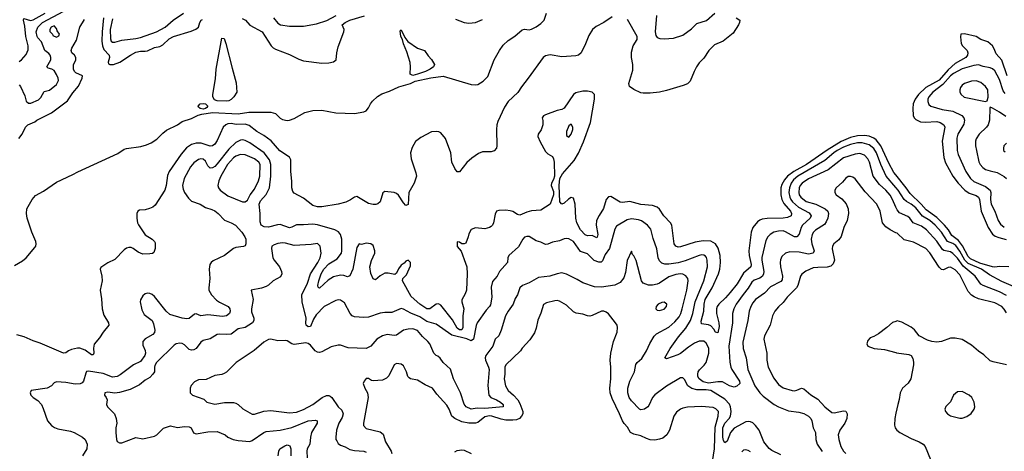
# Model space of a CAD drawing. Header units: inches. Extents: x 1552611 to 1694776, y 811966 to 917215.
# Tile 354 of 549: x 1642473 to 1650931, y 852448 to 856153. Entities that reach past the tile are written whole.
import ezdxf

# ---------------------------------------------------------------- set-up
doc = ezdxf.new("R2010")
doc.units = ezdxf.units.IN
doc.header["$MEASUREMENT"] = 0
doc.layers.add('B6845', color=7, linetype='Continuous')
doc.layers.add('B6855', color=7, linetype='Continuous')

msp = doc.modelspace()

# ---------------------------------------------------------------- linework, layer by layer
at = {"layer": 'B6845', "color": 5}
for points, elevation in [([(1642430, 854044.2), (1642497.5, 854082.6), (1642529.7, 854110), (1642603.5, 854196.5), (1642611.2, 854210), (1642614.2, 854230), (1642611.3, 854250), (1642577.2, 854330), (1642537.7, 854450), (1642530.6, 854490), (1642534.5, 854530), (1642580.4, 854610), (1642610, 854644.5), (1642677.7, 854682.3), (1642790, 854759.4), (1642930, 854823.5), (1642971.8, 854848.2), (1643315.1, 855004.9), (1643370, 855041), (1643391.9, 855048.1), (1643514.9, 855065.1), (1643561.5, 855078.5), (1643603.4, 855096.6), (1643652.6, 855127.4), (1643701.5, 855178.5), (1643735.5, 855204.5), (1643829.1, 855250), (1643870, 855279.5), (1643950, 855303.8), (1644006.7, 855333.3), (1644036.5, 855343.5), (1644130, 855357.2), (1644350, 855344.7), (1644441.5, 855358.5), (1644630, 855358.2), (1644670, 855348.3), (1644710, 855308.5), (1644730, 855295.5), (1644770, 855287.4), (1644791.3, 855290), (1644830, 855304.1), (1644923.4, 855356.6), (1644990, 855372.4), (1645070, 855376.3), (1645190, 855353.7), (1645350, 855349.1), (1645430, 855363.5), (1645450, 855371), (1645470, 855395.9), (1645486.5, 855430), (1645504.8, 855455.2), (1645546.9, 855493.1), (1645583.6, 855516.4), (1645650, 855539.6), (1645730, 855576.5), (1645830, 855606.5), (1645870, 855624.7), (1646005.2, 855654.8), (1646109.5, 855669.5), (1646350, 855595.9), (1646390, 855592.8), (1646410, 855598), (1646455.5, 855624.5), (1646493.6, 855666.4), (1646548.7, 855810), (1646593.4, 855890), (1646626.1, 855933.9), (1646670, 855975.6), (1646726.7, 856013.3), (1646790, 856066.4), (1646810, 856072.5), (1646850, 856067.6), (1646870, 856071), (1646910, 856092.6), (1646950, 856121.3), (1646978.7, 856150), (1646998, 856210)], 780), ([(1647561.4, 856178.6), (1647491.9, 856128.1), (1647425.3, 856094.7), (1647394.2, 856070), (1647361.8, 856018.2), (1647334.2, 855945.8), (1647296.6, 855870), (1647273.1, 855850), (1647250, 855843.8), (1647130, 855834.3), (1647030, 855850.8), (1646990, 855843.1), (1646970, 855827.6), (1646841.7, 855650), (1646783.3, 855576.8), (1646751.9, 855528.1), (1646670.1, 855449.9), (1646638.5, 855401.5), (1646581.4, 855278.6), (1646572.8, 855250), (1646569.3, 855210), (1646572.4, 855070), (1646567.7, 855050), (1646550, 855026.4), (1646522.2, 855017.8), (1646450, 855019.4), (1646415.4, 855004.6), (1646356, 854964), (1646313.2, 854926.8), (1646250, 854845.8), (1646230, 854847.4), (1646210, 854877), (1646185.8, 854930), (1646176.5, 855010), (1646130, 855132.3), (1646090, 855180.9), (1646074, 855190), (1646050, 855194), (1646010, 855191.2), (1645919.5, 855140.5), (1645873.1, 855106.9), (1645844, 855056), (1645829.5, 855010), (1645837.4, 854957.4), (1645877.1, 854837.1), (1645880.9, 854810), (1645861.6, 854750), (1645814.8, 854670), (1645810, 854568), (1645790, 854559.3), (1645770, 854579.6), (1645727.4, 854647.4), (1645710, 854662.2), (1645690, 854670.5), (1645610, 854679.2), (1645593.1, 854666.9), (1645568.8, 854590), (1645550, 854571.2), (1645533.6, 854566.4), (1645510, 854566.2), (1645470, 854575.7), (1645370, 854635.6), (1645350, 854629.9), (1645314.3, 854605.7), (1645273.4, 854586.6), (1645210, 854569.6), (1645070, 854546.7), (1645030, 854547.2), (1644990, 854559.2), (1644910, 854621.5), (1644830, 854664.5), (1644819.5, 854679.5), (1644812.2, 854710), (1644812, 854768), (1644803.6, 854850), (1644803.4, 854930), (1644801, 854950), (1644790, 854974.1), (1644708, 855028), (1644632.6, 855112.6), (1644570, 855157.9), (1644510, 855194.1), (1644445.2, 855245.2), (1644410, 855256.6), (1644333.4, 855253.4), (1644290, 855261.7), (1644261.3, 855258.7), (1644243.2, 855250), (1644222.3, 855230), (1644170, 855115.4), (1644150, 855085.3), (1644130.7, 855069.3), (1644110, 855068.5), (1644032.8, 855092.8), (1643990, 855093), (1643950, 855082.5), (1643907.4, 855052.6), (1643861.2, 854998.8), (1643756.2, 854850), (1643743.8, 854816.2), (1643730.8, 854730), (1643719.3, 854690), (1643638, 854562), (1643615.7, 854544.3), (1643588, 854532), (1643550, 854521.6), (1643503.4, 854516.6), (1643487.5, 854510), (1643480.5, 854490), (1643479.3, 854450), (1643484.7, 854410), (1643492.5, 854392.5), (1643550, 854306.2), (1643610, 854268.7), (1643632.7, 854250), (1643637.7, 854237.7), (1643636.4, 854190), (1643624.7, 854155.3), (1643612.8, 854147.2), (1643590, 854141.7), (1643530, 854141.2), (1643490, 854157.8), (1643449.2, 854189.2), (1643430, 854197.3), (1643410, 854198.6), (1643390, 854191.5), (1643370, 854176.1), (1643290, 854093.3), (1643230, 854064.5), (1643170, 854026), (1643164.3, 854010), (1643179.2, 853950), (1643182.3, 853910), (1643164.2, 853830), (1643176.8, 853756.8), (1643180.9, 853670), (1643195.8, 853615.8), (1643235.5, 853550), (1643239.5, 853530), (1643189.2, 853470.8), (1643157.8, 853422.2), (1643113.7, 853366.3), (1643108, 853332), (1643110.8, 853289.2), (1643105.5, 853274.5), (1643090, 853275.1), (1643036.1, 853316.1), (1642990, 853332.6), (1642970, 853333.3), (1642919.5, 853320.5), (1642893.4, 853310), (1642870, 853294.1), (1642850, 853289.2), (1642650, 853376.5), (1642590, 853395), (1642510.4, 853430.4), (1642450, 853448.1)], 780), ([(1642470, 855592.7), (1642480.5, 855580.5), (1642518.3, 855498.3), (1642530, 855453), (1642550, 855435.6), (1642570, 855437.3), (1642633.6, 855466.4), (1642655.2, 855484.8), (1642683.1, 855536.9), (1642730, 855548.2), (1642790, 855597.1), (1642806.3, 855630), (1642803.5, 855650), (1642790, 855682.7), (1642770, 855717), (1642750, 855727.8), (1642717, 855737), (1642707, 855750), (1642741.7, 855810), (1642742.2, 855830), (1642735.8, 855850), (1642724.5, 855864.5), (1642688.6, 855890), (1642662, 855962), (1642630, 855997.2), (1642623.6, 856010), (1642615.1, 856050), (1642628.3, 856090), (1642669.8, 856130), (1642852.7, 856227.3)], 840), ([(1642470, 855795.6), (1642489.6, 855810), (1642530, 855855.3), (1642545.6, 855894.4), (1642546.4, 855930), (1642525, 856010), (1642518.6, 856098.5), (1642506.4, 856150), (1642510, 856163), (1642566.5, 856146.5), (1642590, 856151.1), (1642692.7, 856210)], 860), ([(1643194.4, 856170), (1643181.1, 856050), (1643180.2, 855970), (1643184.3, 855930), (1643197.3, 855897.3), (1643240.8, 855850), (1643243.9, 855830), (1643232.4, 855790), (1643235.6, 855775.6), (1643247.5, 855767.5), (1643279.5, 855770), (1643332.2, 855787.8), (1643425.3, 855850), (1643470, 855874.4), (1643510, 855883.5), (1643550, 855883), (1643570, 855887.3), (1643630, 855914.3), (1643676.3, 855923.7), (1643701.8, 855938.2), (1643756.1, 855990), (1643793.7, 856010), (1643945.2, 856054.8), (1643986.5, 856073.5), (1644008.2, 856090), (1644021.5, 856130), (1644033.5, 856150), (1644044.1, 856155.9)], 820), ([(1643270, 856161.2), (1643251.7, 856070), (1643253.6, 855990), (1643258, 855970), (1643270, 855959.7), (1643290, 855959.3), (1643350, 855978.2), (1643470, 855991.6), (1643510, 856000.2), (1643647.3, 856050), (1643721.6, 856090), (1643791.8, 856150), (1643879.5, 856210)], 840), ([(1644383.7, 856163.7), (1644412.3, 856150), (1644450, 856106.3), (1644555.3, 856050), (1644634.4, 855930), (1644650, 855912.7), (1644670, 855900.3), (1644790, 855854.4), (1644870, 855814.9), (1644910, 855800.4), (1645070, 855780.4), (1645130, 855783.8), (1645170, 855792.7), (1645190.8, 855809.2), (1645198, 855870), (1645210, 855920.7), (1645258, 856050), (1645261.2, 856070), (1645242.7, 856110), (1645269.4, 856130), (1645309.5, 856150), (1645434.2, 856185.8)], 820), ([(1644652.7, 856170), (1644690, 856124), (1644712.7, 856110), (1644790, 856097.2), (1644910, 856099.1), (1645021.4, 856118.6), (1645112.3, 856147.7), (1645192.7, 856190)], 840), ([(1648627, 856170), (1648658.4, 856150), (1648657.3, 856130), (1648647.3, 856110), (1648601.1, 856038.9), (1648516, 855970), (1648441.7, 855938.3), (1648392.1, 855887.9), (1648350, 855824), (1648310, 855784), (1648287.3, 855750), (1648265.5, 855710), (1648233.7, 855626.3), (1648210, 855603.7), (1648171.8, 855588.2), (1648030, 855545.6), (1647970, 855532.3), (1647890, 855522.7), (1647830, 855521.2), (1647810, 855525.2), (1647750, 855554), (1647710, 855579), (1647706.7, 855606.7), (1647740.8, 855719.2), (1647739.3, 855770), (1647730, 855830), (1647730, 855875.3), (1647744.1, 855930), (1647777.5, 855982.5), (1647776.3, 856010), (1647693.7, 856153.7)], 780), ([(1647944.1, 856190), (1647931.5, 856050), (1647937.2, 856017.2), (1647950, 856000.5), (1647971.6, 855991.6), (1648007.9, 855987.9), (1648090, 855994.6), (1648170, 856020.1), (1648244.3, 856075.7), (1648290, 856119.9), (1648373.8, 856146.2), (1648443, 856210)], 780), ([(1642466.8, 855133.2), (1642493.3, 855170), (1642522, 855230), (1642543.7, 855250), (1642604.5, 855275.5), (1642621.6, 855290), (1642745.8, 855354.2), (1642861.8, 855438.2), (1642883.1, 855456.9), (1642930, 855524.6), (1642977.5, 855582.5), (1643010.8, 855650), (1643011.6, 855671.6), (1642956.1, 855696.1), (1642943.4, 855710), (1642934.2, 855730), (1642935, 855765), (1642954.5, 855810), (1642955.6, 855830), (1642943.8, 855850), (1642921.7, 855870), (1642915.2, 855890), (1642921.1, 855910), (1642961.5, 855978.5), (1642990.4, 856089.6), (1643030, 856155.2)], 820), ([(1646217.6, 856157.6), (1646290, 856130.3), (1646330, 856123.7), (1646390, 856130.4), (1646450, 856154.6)], 820), ([(1650000, 854821.4), (1649982.8, 854842.8), (1649940.2, 854920.2), (1649870, 855069.9), (1649830, 855121.9), (1649810, 855137.2), (1649770, 855153.7), (1649730, 855158.7), (1649670, 855156.8), (1649610, 855140.9), (1649530, 855106.3), (1649408.1, 855031.9), (1649231, 854910), (1649122.2, 854850), (1649069.4, 854810.6), (1649042.2, 854777.8), (1649020.5, 854739.5), (1649010.8, 854710), (1649011.5, 854650), (1649021.3, 854610), (1649036.6, 854576.6), (1649095.7, 854510), (1649104.2, 854490), (1649100.3, 854470), (1649070, 854456.1), (1649031.3, 854448.7), (1648892.8, 854447.2), (1648850, 854440.9), (1648830, 854433.2), (1648810, 854418), (1648771.9, 854370), (1648757.5, 854330), (1648737.1, 854170), (1648738, 854130), (1648756.1, 854050), (1648752.8, 854030), (1648690, 853976.3), (1648635, 853885), (1648576.8, 853810), (1648535.9, 853764.1), (1648478.1, 853710), (1648465, 853690), (1648458.3, 853670), (1648458.3, 853630), (1648479.5, 853550), (1648481.5, 853518.5), (1648470, 853466), (1648450, 853471.6), (1648437, 853497), (1648410, 853523.8), (1648390, 853533.5), (1648330, 853541.6), (1648325.7, 853565.7), (1648348.6, 853650), (1648353.6, 853710), (1648362.6, 853750), (1648422.5, 853850), (1648476, 853970), (1648487.3, 854010), (1648492.4, 854070), (1648489.5, 854130), (1648473, 854193), (1648449.9, 854230), (1648410, 854250.8), (1648344, 854256), (1648275.5, 854244.5), (1648150, 854203), (1648130, 854201.4), (1648110, 854207.9), (1648095.7, 854230), (1648091, 854251), (1648076, 854390), (1648064.4, 854410), (1648005.1, 854470), (1647970, 854525.4), (1647950, 854543.1), (1647910, 854559.4), (1647810, 854565.8), (1647713.5, 854593.5), (1647650, 854584.4), (1647630, 854585.8), (1647550, 854634), (1647530, 854633.3), (1647510.1, 854609.9), (1647489, 854531), (1647450, 854472), (1647429.1, 854430), (1647426.2, 854390), (1647438.5, 854310), (1647434.6, 854285.4), (1647430, 854280.5), (1647390, 854301), (1647350, 854298.1), (1647330, 854307.2), (1647290, 854349.9), (1647258.2, 854410), (1647250.4, 854450), (1647245, 854570), (1647230, 854621.6), (1647210, 854627.6), (1647186.6, 854613.4), (1647150, 854578.4), (1647130.2, 854569.8), (1647114, 854590), (1647107.8, 854730), (1647114.2, 854790), (1647137, 854830), (1647235.2, 854944.8), (1647273.9, 855006.1), (1647315.3, 855104.7), (1647375.8, 855270), (1647409.9, 855470), (1647409.8, 855509.8), (1647390, 855530.8), (1647350, 855539.8), (1647310, 855539.4), (1647250, 855525), (1647230, 855510.5), (1647150, 855394.6), (1647130, 855382.4), (1647090, 855374.2), (1646990, 855337.6), (1646973.3, 855326.7), (1646960.5, 855310), (1646966.8, 855286.8), (1646966.7, 855250), (1646951.4, 855208.6), (1646927.4, 855170), (1646924.9, 855150), (1646944, 855104), (1646990, 855020.5), (1647010, 855000.3), (1647050, 854979.5), (1647059.6, 854959.6), (1647064.8, 854930), (1647066.8, 854810), (1647059.3, 854780.7), (1647042.3, 854750), (1647039.5, 854730), (1647057.6, 854677.6), (1647058.4, 854650), (1647030, 854569.4), (1646950, 854516.9), (1646870, 854511.1), (1646830, 854500.3), (1646770, 854476), (1646750, 854481), (1646710, 854505.1), (1646686.7, 854513.3), (1646650, 854518), (1646590, 854514.5), (1646570, 854509.2), (1646556.1, 854483.9), (1646543.1, 854410), (1646535.3, 854390), (1646523.4, 854376.6), (1646510, 854367.8), (1646470, 854358), (1646390, 854365.2), (1646350, 854353.2), (1646330, 854315.3), (1646326.4, 854290), (1646306, 854234), (1646290, 854228), (1646270, 854228), (1646250, 854242), (1646230, 854246), (1646230, 854204.7), (1646264.7, 854164.7), (1646304.1, 854064.1), (1646313.1, 854030), (1646318.2, 853970), (1646312, 853830), (1646301.2, 853798.8), (1646272.3, 853747.7), (1646271.3, 853730), (1646289.5, 853670), (1646280.1, 853610), (1646281.1, 853510), (1646270, 853490.7), (1646250, 853489.3), (1646230, 853505.6), (1646190, 853577.4), (1646090, 853700.9), (1646070, 853713.1), (1646050, 853712), (1645996.4, 853670), (1645970, 853671.3), (1645910, 853709.9), (1645835.6, 853775.6), (1645761.6, 853910), (1645763.7, 853930), (1645796.2, 853963.8), (1645830, 854041), (1645830.9, 854070), (1645810, 854089.4), (1645790, 854081.2), (1645776.9, 854063.1), (1645750, 854044.7), (1645726.4, 854013.6), (1645710, 853976), (1645695.1, 853964.9), (1645637.1, 853977.1), (1645610, 853975.8), (1645570, 853955.4), (1645530, 853919.1), (1645510, 853929.7), (1645490, 853973.6), (1645480.9, 854030), (1645494, 854086), (1645523.9, 854150), (1645525.1, 854170), (1645510, 854213.2), (1645490, 854229), (1645450, 854235.3), (1645410, 854224), (1645390, 854229.2), (1645370, 854197.2), (1645335.1, 854010), (1645310, 853952.8), (1645290, 853945.7), (1645258, 853958), (1645230, 853959.9), (1645170, 853946.5), (1645122.7, 853917.3), (1645050, 853847.8), (1645042.7, 853850), (1645036.1, 853856.1), (1645033.3, 853870), (1645041.5, 853910), (1645063.4, 853970), (1645085.3, 854010), (1645130, 854057.3), (1645200.2, 854099.8), (1645236.5, 854150), (1645241.4, 854170), (1645239.3, 854270), (1645229, 854309), (1645211.7, 854331.6), (1645180.7, 854350), (1645030, 854391.2), (1644990, 854397.9), (1644910, 854391.2), (1644850, 854391.8), (1644810, 854371), (1644790, 854367.3), (1644710, 854393.9), (1644687.8, 854392.2), (1644610, 854370.6), (1644574.7, 854374.7), (1644548.9, 854388.9), (1644537.6, 854417.6), (1644538.3, 854490), (1644531.4, 854570), (1644541.9, 854598.1), (1644590, 854653.5), (1644620.2, 854710), (1644631.5, 854810), (1644631.8, 854910), (1644619.9, 854950), (1644572.4, 855010), (1644450, 855096.2), (1644410, 855117.3), (1644390, 855120.9), (1644370, 855118.8), (1644330, 855098), (1644270, 855042.4), (1644170, 854916.7), (1644150, 854894.2), (1644130, 854880.2), (1644110, 854878.8), (1644103.6, 854883.6), (1644090, 854899.3), (1644070, 854939.1), (1644050, 854957.2), (1644030, 854959.9), (1644010, 854953.3), (1643970, 854923), (1643941.2, 854890), (1643885, 854790), (1643871.3, 854730), (1643877, 854697), (1643888.7, 854668.7), (1643922.3, 854622.3), (1643950, 854596.1), (1644022.4, 854570), (1644070, 854541.1), (1644124.8, 854524.8), (1644150, 854512.4), (1644179.5, 854490), (1644233.5, 854433.5), (1644290.1, 854410.1), (1644328.2, 854388.2), (1644381.3, 854330), (1644407.9, 854290), (1644414.9, 854270), (1644416.5, 854230), (1644408.7, 854211.3), (1644394.6, 854205.4), (1644330, 854197.7), (1644310.7, 854190), (1644231.7, 854128.3), (1644135.9, 854084.1), (1644118.4, 854070), (1644106, 854050), (1644101.5, 854010), (1644107.1, 853930), (1644096.9, 853850), (1644098.4, 853830), (1644121.8, 853790), (1644164.9, 853744.9), (1644190, 853727), (1644264.4, 853690), (1644279.5, 853670), (1644281.3, 853650), (1644275.8, 853630), (1644250, 853609.7), (1644215.6, 853604.4), (1644090, 853618.7), (1644030, 853610.7), (1643990, 853626.9), (1643973.7, 853626.3), (1643930, 853587.1), (1643910, 853583.8), (1643868.5, 853591.5), (1643762.9, 853622.9), (1643732.4, 853650), (1643630, 853777.7), (1643610, 853794.3), (1643590, 853803.5), (1643570, 853806), (1643550, 853798.7), (1643530, 853781.6), (1643511.3, 853748.7), (1643509.2, 853730), (1643522.7, 853662.7), (1643541.6, 853621.6), (1643610.2, 853570), (1643622.5, 853542.5), (1643633.2, 853486.8), (1643631.5, 853468.5), (1643615.8, 853450), (1643550, 853412.3), (1643530.2, 853390), (1643530, 853359.1), (1643552.4, 853312.4), (1643554.7, 853290), (1643548.2, 853270), (1643510, 853217.2), (1643452.2, 853190), (1643336.2, 853103.8), (1643310.5, 853089.5), (1643270, 853085.1), (1643190, 853115.3), (1643063.4, 853136.6), (1643048.5, 853131.5), (1643040.9, 853119.1), (1643022.2, 853050), (1643010, 853036.7), (1642992.8, 853027.2), (1642950, 853023.7), (1642870, 853038.7), (1642790, 853045.1), (1642770, 853036), (1642745.5, 853010), (1642710.7, 852990), (1642570.6, 852970), (1642562, 852950), (1642570.4, 852930), (1642590.4, 852910), (1642630, 852882.6), (1642659.6, 852850), (1642675.8, 852815.8), (1642711.7, 852710), (1642747, 852670), (1642772.4, 852652.4), (1642800.7, 852640.7), (1642910, 852620.2), (1642940.5, 852610), (1643013.4, 852570), (1643037.1, 852550), (1643051.8, 852510), (1643048.8, 852470), (1643011.8, 852410)], 820), ([(1650000, 854713.7), (1649917.4, 854810), (1649870, 854908.8), (1649833.8, 855010), (1649810, 855046.5), (1649770, 855078), (1649710, 855095.4), (1649670, 855095.1), (1649610, 855081.5), (1649550, 855059.6), (1649495.4, 855030), (1649465.4, 855010), (1649390, 854945), (1649157.2, 854810), (1649121.3, 854778.7), (1649100.1, 854750), (1649084.9, 854710), (1649080.1, 854670), (1649087.8, 854630), (1649097.7, 854610), (1649112.4, 854590), (1649163.1, 854543.1), (1649254, 854494), (1649271.9, 854470), (1649264.6, 854450), (1649197.6, 854390), (1649186.2, 854370), (1649168.4, 854311.6), (1649150, 854287.8), (1649130, 854289.1), (1649050, 854333.3), (1649030, 854339.1), (1648990, 854336.8), (1648952.3, 854327.7), (1648920.3, 854310), (1648898.3, 854290), (1648882.4, 854257.6), (1648847.3, 854112.7), (1648847.2, 854090), (1648865, 853990), (1648863.7, 853970), (1648855.2, 853950), (1648830, 853932.9), (1648783.5, 853916.5), (1648761.3, 853898.7), (1648731.7, 853848.3), (1648686.4, 853793.6), (1648628, 853710), (1648607.2, 853670), (1648596.6, 853630), (1648596.4, 853550), (1648565.3, 853350), (1648572.2, 853212.2), (1648580.6, 853170), (1648589.3, 853150), (1648657.4, 853050), (1648659.8, 853030), (1648633.8, 853006.2), (1648610, 852999), (1648570, 853009.2), (1648510, 853042.7), (1648470, 853044.4), (1648390, 853033.4), (1648344.3, 853044.3), (1648308.7, 853068.7), (1648299.7, 853090), (1648297.4, 853110), (1648301.4, 853130), (1648312.2, 853147.8), (1648352.9, 853187.1), (1648368.7, 853210), (1648391.6, 853290), (1648391.6, 853330), (1648384.8, 853350), (1648370, 853376.8), (1648350, 853392.7), (1648310, 853392.4), (1648270, 853375.2), (1648217.6, 853342.4), (1648150, 853286.5), (1648125.5, 853274.5), (1648030, 853241.3), (1648015.1, 853250), (1648061.5, 853330), (1648132.8, 853430), (1648195.2, 853504.8), (1648234.7, 853570), (1648256.7, 853630), (1648276.6, 853730), (1648351, 853910), (1648380.2, 854030), (1648379.5, 854090), (1648372.1, 854112.1), (1648362.8, 854122.8), (1648350, 854131.6), (1648330, 854133.6), (1648310, 854129.9), (1648190, 854083.2), (1648130, 854066.7), (1648050, 854052.9), (1648014.6, 854054.6), (1647990, 854062.8), (1647970, 854083.5), (1647958.2, 854110), (1647946.3, 854186.3), (1647913.8, 854273.8), (1647894.5, 854354.5), (1647866.8, 854390), (1647814.4, 854425.6), (1647790, 854436.1), (1647730, 854443.4), (1647690, 854435.8), (1647598.8, 854381.2), (1647585.4, 854354.6), (1647540.4, 854190), (1647503.6, 854136.4), (1647478.4, 854081.6), (1647467.8, 854072.2), (1647448.4, 854071.6), (1647407.1, 854087), (1647350, 854142), (1647290, 854163.9), (1647230, 854249.7), (1647190, 854272.6), (1647170, 854275.8), (1647151.5, 854271.5), (1647110, 854254.2), (1647050, 854244.2), (1647010, 854226.9), (1646990, 854223), (1646950, 854242), (1646910, 854254), (1646850, 854291.6), (1646830, 854291.6), (1646810, 854284.8), (1646795.3, 854270), (1646757, 854203), (1646674.8, 854130), (1646664.9, 854110), (1646663.1, 854070), (1646593.4, 853990), (1646575.3, 853950), (1646535.9, 853904.1), (1646522.2, 853857.8), (1646528.7, 853770), (1646516.2, 853703.8), (1646509.2, 853690.8), (1646479.6, 853660.4), (1646401.6, 853550), (1646393.1, 853526.9), (1646370, 853409.2), (1646350, 853394.7), (1646314.3, 853414.3), (1646185.7, 853445.7), (1646050, 853540.2), (1645970, 853563.4), (1645910, 853600.7), (1645832.4, 853632.4), (1645770, 853668.5), (1645750, 853672.3), (1645730, 853666.2), (1645670, 853638.2), (1645610, 853638.5), (1645570, 853633.3), (1645470, 853598.4), (1645430, 853595.1), (1645350, 853603), (1645330, 853611.3), (1645312.8, 853630), (1645262.9, 853722.9), (1645230, 853746.6), (1645210, 853748.2), (1645190, 853743.7), (1645088.8, 853691.2), (1645020.1, 853619.9), (1644996.9, 853583.1), (1644970, 853519.5), (1644950, 853516.9), (1644934, 853530), (1644930, 853548), (1644934.7, 853590), (1644898.6, 853730), (1644897.6, 853790), (1644945, 853890), (1644969.9, 853970.1), (1645034.6, 854070), (1645053, 854110), (1645063.9, 854150), (1645053.7, 854210), (1645030, 854231.1), (1644977.6, 854222.4), (1644830, 854215.6), (1644755.2, 854235.2), (1644730, 854237.3), (1644690, 854232), (1644659, 854221), (1644640.3, 854210), (1644636.5, 854190), (1644647.3, 854110), (1644658.3, 854090), (1644706, 854030), (1644722, 853990), (1644723.8, 853970), (1644713.5, 853946.5), (1644650, 853912), (1644610, 853875.1), (1644590, 853862.9), (1644550, 853847.6), (1644462, 853830), (1644480.2, 853750), (1644463.2, 853670), (1644464.1, 853644.1), (1644483.6, 853590), (1644484.2, 853570), (1644473.7, 853550), (1644410, 853511.8), (1644350, 853500.3), (1644290, 853453.6), (1644250, 853449.8), (1644185.9, 853454.1), (1644170, 853449.7), (1644110, 853413.1), (1644050, 853399.8), (1644030, 853385.7), (1643990, 853331.3), (1643970, 853317.3), (1643950, 853314.8), (1643930, 853322), (1643890, 853363), (1643870, 853374), (1643850, 853377.4), (1643818.8, 853370), (1643801.3, 853358.7), (1643648.2, 853210), (1643634.7, 853185.3), (1643630.2, 853170), (1643630.2, 853130), (1643618.2, 853110), (1643590, 853082.2), (1643550, 853057.5), (1643503, 853017), (1643422.5, 852977.5), (1643330, 852951.6), (1643290, 852946.6), (1643230, 852954.2), (1643204.9, 852950), (1643200.5, 852930), (1643216.3, 852910), (1643224.9, 852890), (1643219.1, 852850), (1643228, 852830), (1643286.4, 852770), (1643302.4, 852730), (1643308.5, 852690), (1643299.5, 852650), (1643298.3, 852610), (1643305.7, 852550), (1643311.9, 852531.9), (1643330, 852519.5), (1643350, 852519.6), (1643470, 852565.5), (1643530, 852553.2), (1643630, 852577.4), (1643650, 852589.1), (1643710, 852646.9), (1643770, 852667), (1643830, 852650.8), (1643890, 852660.1), (1643930, 852656.6), (1643946.4, 852650), (1643966.3, 852606.3), (1643990, 852596.5), (1644090, 852613.4), (1644170, 852617.4), (1644238.8, 852590), (1644260.7, 852570), (1644308, 852550), (1644350, 852541), (1644450, 852530.3), (1644470, 852539.5), (1644570, 852609.1), (1644590, 852617.8), (1644709.3, 852629.3), (1644810, 852652.1), (1644950, 852708.8), (1645015.3, 852715.3), (1645028.5, 852708.5), (1645027.9, 852690), (1644979.8, 852610), (1644970.1, 852570), (1644964.7, 852510), (1644942.9, 852470), (1644938.6, 852450), (1644942.6, 852390)], 840), ([(1650000, 854543.7), (1649971.5, 854610), (1649950, 854647.3), (1649911.9, 854690), (1649858, 854738), (1649805, 854810), (1649773.6, 854930), (1649759.5, 854959.5), (1649729.4, 854989.4), (1649690, 855004.9), (1649650, 854999), (1649550, 854966.4), (1649417.1, 854862.9), (1649250, 854788.2), (1649195.3, 854750), (1649177.6, 854730), (1649168.6, 854710), (1649165.7, 854670), (1649170.1, 854650), (1649182.1, 854630), (1649230, 854592.1), (1649310.9, 854570.9), (1649392.3, 854530), (1649414, 854510), (1649421.1, 854490), (1649415.3, 854450), (1649401.6, 854418.4), (1649385, 854395), (1649310, 854347), (1649290.7, 854329.3), (1649279.8, 854310), (1649272.2, 854267.8), (1649277.2, 854230), (1649297.7, 854170), (1649290.3, 854150), (1649250, 854140.9), (1649170, 854156.1), (1649090, 854160.3), (1649050.9, 854149.1), (1649020.3, 854119.7), (1649008, 854092), (1649005, 854070), (1649007.8, 854030), (1649025.3, 853950), (1649021.5, 853918.5), (1649010, 853904.9), (1648921.4, 853858.6), (1648870, 853804.4), (1648792.4, 853750), (1648770, 853722.6), (1648752.8, 853690), (1648740.2, 853650), (1648728.6, 853570), (1648685.9, 853385.9), (1648686.4, 853330), (1648713.5, 853250), (1648728.8, 853150), (1648787.8, 853010), (1648830, 852948.2), (1648860, 852920), (1648954, 852850), (1648990, 852828.6), (1649076.3, 852796.3), (1649164.7, 852784.7), (1649210, 852772.4), (1649250, 852750.2), (1649267.8, 852730), (1649278.5, 852710), (1649288.4, 852650), (1649310.2, 852610.2), (1649313, 852550), (1649324.2, 852510), (1649366.4, 852446.4)], 860), ([(1650000, 854324.3), (1649950, 854349.8), (1649913.9, 854373.9), (1649885.3, 854410), (1649865.8, 854510), (1649835.5, 854570), (1649736.5, 854676.5), (1649650, 854786), (1649630, 854801.1), (1649610, 854808.3), (1649590, 854806.6), (1649570, 854793), (1649541.3, 854758.7), (1649486.4, 854710), (1649476.4, 854690), (1649476.4, 854670), (1649486.7, 854650), (1649534.8, 854614.8), (1649572.4, 854572.4), (1649589.3, 854530), (1649592.9, 854490), (1649580.2, 854430), (1649552.3, 854367.7), (1649528.8, 854291.2), (1649510, 854263.5), (1649467.2, 854230), (1649455.6, 854210), (1649452.9, 854187.1), (1649471.3, 854090), (1649462, 854058), (1649442.2, 854037.8), (1649410, 854027.3), (1649330, 854026.6), (1649290, 854021.5), (1649225.6, 853994.4), (1649192, 853968), (1649180.8, 853950), (1649156.8, 853870), (1649146.7, 853850), (1649064.6, 853770), (1649030, 853724.5), (1648990, 853687.6), (1648961.1, 853650), (1648940.9, 853610), (1648920.3, 853530), (1648870, 853438), (1648864.4, 853410), (1648890, 853291.3), (1648892.3, 853230), (1648901.8, 853170), (1648950, 853074.4), (1648990, 853021.7), (1649030, 852992.7), (1649110, 852970.2), (1649130, 852967.7), (1649148.6, 852971.4), (1649190, 852988.9), (1649210, 852982.7), (1649270, 852932.2), (1649330, 852894.2), (1649389.1, 852830), (1649450, 852781.2), (1649470, 852777.1), (1649550, 852794), (1649570.8, 852790.8), (1649580.6, 852770), (1649577.5, 852730), (1649559.8, 852690), (1649517.1, 852630), (1649503.8, 852590), (1649510.2, 852550.2), (1649527.7, 852490), (1649550, 852448.2), (1649570, 852429.4)], 880), ([(1649010, 852417.5), (1648934.5, 852454.5), (1648912.3, 852472.3), (1648866.2, 852530), (1648824.1, 852630), (1648795, 852670), (1648770, 852692.4), (1648750, 852701.5), (1648730, 852704.1), (1648710, 852700.5), (1648610, 852645.2), (1648580.1, 852610), (1648550, 852535.4), (1648530, 852519.7), (1648519.7, 852539.7), (1648513.1, 852570), (1648513.7, 852650), (1648530, 852687.9), (1648568.2, 852730), (1648578.2, 852750), (1648584.2, 852790), (1648579.5, 852830), (1648570, 852851), (1648530, 852896.1), (1648410, 852969.1), (1648370, 852974.6), (1648290, 852975.4), (1648245.6, 852985.6), (1648213, 853010), (1648184.9, 853064.9), (1648170, 853077.6), (1648150, 853078.7), (1648030, 853006.9), (1647930, 852931.2), (1647909, 852910), (1647878, 852842), (1647868.4, 852830), (1647839.1, 852810), (1647810, 852804), (1647798, 852810), (1647730, 852879.7), (1647709.8, 852910), (1647697.8, 852950), (1647696.4, 852990), (1647714.2, 853050), (1647754.8, 853130), (1647765.8, 853194.2), (1647776.9, 853210), (1647817, 853243), (1647857.6, 853310), (1647885.6, 853374.4), (1647922.9, 853437.1), (1647943.8, 853456.2), (1648050, 853512.1), (1648100.3, 853559.7), (1648136.7, 853603.3), (1648151.1, 853630), (1648164.5, 853670), (1648204.2, 853830), (1648214.3, 853910), (1648211.2, 853931.2), (1648194.8, 853954.8), (1648170, 853967.3), (1648150, 853970.5), (1648110, 853965.2), (1648050, 853945.6), (1647970, 853890.6), (1647950, 853882.3), (1647910, 853874.6), (1647875.4, 853875.4), (1647830, 853889.8), (1647815.1, 853910), (1647770, 854085.2), (1647750, 854125.2), (1647738.6, 854138.6), (1647730, 854166), (1647690, 854085.2), (1647676.1, 853983.9), (1647662, 853938), (1647630, 853896.2), (1647585, 853875.1), (1647470, 853855.9), (1647410, 853858.9), (1647310, 853892.8), (1647262.2, 853922.2), (1647170, 853968.2), (1647130, 853978.9), (1647091.3, 853971.3), (1647026, 853950), (1646930, 853941.1), (1646850, 853895.4), (1646792, 853870), (1646769.1, 853850), (1646748.5, 853790), (1646730, 853760.9), (1646712.3, 853710), (1646668.7, 853650), (1646647.1, 853610), (1646610, 853486.6), (1646590, 853439.5), (1646558.4, 853410), (1646538.2, 853350), (1646476.5, 853270), (1646470.2, 853250), (1646473.8, 853230), (1646501.3, 853170), (1646505, 853150), (1646493.2, 853013.2), (1646504.2, 852930), (1646521.1, 852910), (1646570, 852890.1), (1646603.2, 852870), (1646626.3, 852850), (1646626.8, 852830), (1646470, 852815.8), (1646403, 852817), (1646350, 852809.4), (1646309.4, 852829.4), (1646291.6, 852851.6), (1646258.7, 852950), (1646199.1, 853070), (1646172.5, 853152.5), (1646112, 853210), (1646086, 853246), (1646064.7, 853264.7), (1646050, 853269.2), (1646031.2, 853291.2), (1645997.2, 853370), (1645980.4, 853390), (1645933.9, 853433.9), (1645890, 853485.1), (1645850, 853498.2), (1645810, 853496.1), (1645770, 853487.1), (1645710, 853445.1), (1645690, 853441.6), (1645630, 853449.1), (1645590, 853438.2), (1645540.9, 853410), (1645490, 853350.8), (1645450, 853329.8), (1645294.9, 853334.9), (1645230, 853357.6), (1645210, 853358.4), (1645150, 853344.2), (1645070, 853300.7), (1645050, 853295.9), (1645030, 853298.9), (1645010.5, 853310.5), (1644970, 853358.5), (1644950, 853373.8), (1644930, 853379.8), (1644830, 853365.6), (1644809.8, 853369.8), (1644770, 853395.8), (1644758.2, 853398.2), (1644690, 853395.1), (1644631.5, 853411.5), (1644610, 853407.6), (1644570, 853385.1), (1644488.2, 853311.8), (1644334, 853210), (1644250, 853126.6), (1644230, 853115.1), (1644210, 853107), (1644150, 853099.5), (1644074.7, 853065.3), (1644010, 853061.7), (1643974.7, 853045.3), (1643947.1, 853012.9), (1643937.1, 852990), (1643936.3, 852950), (1643957.3, 852930), (1644054.4, 852894.4), (1644081, 852870), (1644150, 852851.8), (1644233.6, 852866.4), (1644310, 852866.3), (1644330, 852861.7), (1644350.3, 852850), (1644390, 852811.7), (1644470, 852767.7), (1644490, 852767.7), (1644570, 852791), (1644630, 852796.5), (1644790, 852779), (1644850, 852784.4), (1644910, 852806.6), (1644991, 852849), (1645070.5, 852909.5), (1645110, 852925.2), (1645130, 852926.9), (1645140.5, 852920.5), (1645153.2, 852910), (1645208.9, 852830), (1645239.6, 852799.6), (1645251.1, 852770), (1645243.6, 852736.5), (1645213.4, 852690), (1645194.4, 852630), (1645187.9, 852570), (1645189, 852550), (1645196.1, 852536.1), (1645210, 852515.8), (1645230, 852499.5), (1645270, 852486.5), (1645310, 852464.2), (1645350, 852453), (1645430, 852449.2), (1645450, 852441.3)], 860), ([(1648417.3, 852322.7), (1648442.2, 852470), (1648446.6, 852653.4), (1648474, 852750), (1648474.5, 852790), (1648452.9, 852812.9), (1648430, 852822.9), (1648330, 852833.2), (1648210, 852825.3), (1648170, 852818.8), (1648150.4, 852810), (1648116.3, 852783.7), (1648090.9, 852749.1), (1648055.5, 852630), (1648033.1, 852590), (1647998.7, 852561.3), (1647969.4, 852550.6), (1647930, 852544.5), (1647890, 852546.8), (1647857.4, 852557.4), (1647810, 852580.8), (1647750, 852595.6), (1647719.6, 852610), (1647695.2, 852655.2), (1647665.8, 852685.8), (1647649.9, 852709.9), (1647626, 852770), (1647561.3, 852901.3), (1647545.8, 852950), (1647541.2, 852990), (1647549.7, 853070), (1647551.1, 853170), (1647546.6, 853230), (1647552.4, 853290), (1647574.5, 853390), (1647605.1, 853470), (1647609.7, 853510), (1647605.7, 853530), (1647592.4, 853550), (1647530, 853628.2), (1647510, 853642.3), (1647490, 853649.8), (1647470, 853649.8), (1647390, 853613.1), (1647370, 853608.7), (1647350, 853610.9), (1647310, 853625.8), (1647254.6, 853634.6), (1647230, 853643.9), (1647170, 853703.5), (1647110, 853738), (1647090, 853741.3), (1647070, 853738.3), (1646997.7, 853722.3), (1646971.8, 853708.2), (1646950, 853632.7), (1646925.2, 853574.8), (1646910, 853504), (1646894.9, 853465.1), (1646854.9, 853405.1), (1646790, 853332.7), (1646774.9, 853310), (1646650.3, 853190), (1646641.6, 853170), (1646640.6, 853110), (1646634.2, 853070), (1646645.7, 853010), (1646668.7, 852968.7), (1646715.2, 852930), (1646753, 852890), (1646770, 852857.1), (1646794.6, 852790), (1646794, 852770), (1646784.9, 852750), (1646766.7, 852730), (1646741, 852719), (1646710, 852713.9), (1646650, 852714.1), (1646610, 852722.4), (1646530, 852749.9), (1646510, 852751.8), (1646470, 852742.5), (1646410, 852694.8), (1646390, 852689.8), (1646332.3, 852687.7), (1646270, 852699.4), (1646209.7, 852730), (1646186, 852750), (1646161.5, 852810), (1646142.6, 852842.6), (1646057.6, 852937.6), (1646018.4, 852990), (1645957.4, 853017.4), (1645890, 853058), (1645830, 853069.7), (1645818.3, 853078.3), (1645808, 853090), (1645794.7, 853130), (1645770, 853182), (1645750, 853196), (1645710, 853200.7), (1645690.8, 853190), (1645644, 853096), (1645623.6, 853076.4), (1645590, 853059.7), (1645510, 853053.6), (1645496.2, 853056.2), (1645470, 853071.8), (1645448.4, 853071.6), (1645431, 853050), (1645424, 853030), (1645439.3, 852990), (1645462, 852950), (1645467.6, 852910), (1645425.3, 852690), (1645426.7, 852670), (1645450, 852643.7), (1645570, 852614.9), (1645594.2, 852594.2), (1645616.1, 852530), (1645665.4, 852450), (1645670.2, 852430)], 880), ([(1650000, 853563.1), (1649970, 853552.7), (1649922.8, 853510), (1649850, 853457.2), (1649810, 853434), (1649778, 853422), (1649759.8, 853400.2), (1649751, 853370), (1649758, 853350), (1649812, 853330), (1649900.5, 853320.5), (1650000, 853295.6)], 920), ([(1650000, 852776.2), (1649990.4, 852730), (1649987.9, 852672.1), (1649992.4, 852650), (1650000, 852639.1)], 920), ([(1644692.5, 852410), (1644698.8, 852450), (1644708.2, 852470), (1644750, 852495.4), (1644770, 852501.6), (1644780, 852500), (1644793.3, 852493.3), (1644803.5, 852470), (1644803.5, 852410)], 820), ([(1646210, 852442.4), (1646230, 852454.6), (1646270, 852460.4), (1646290, 852456.4), (1646350, 852429)], 880), ([(1648750, 852442.7), (1648730, 852455.3), (1648710, 852460.4), (1648690, 852456.4), (1648676.5, 852443.5)], 880)]:
    msp.add_lwpolyline(points, dxfattribs=dict(at, elevation=elevation))
for points, elevation in [([(1642770, 856102), (1642744.7, 856090), (1642732, 856070), (1642732.7, 856052.7), (1642754, 856030), (1642758, 856018), (1642790, 856004.7), (1642810, 856014), (1642814, 856030), (1642796.5, 856056.5), (1642790, 856078)], 840), ([(1644250, 855453.9), (1644170, 855457.5), (1644146.3, 855466.3), (1644131.7, 855490), (1644131.2, 855511.2), (1644154, 855646), (1644162.1, 855730), (1644210, 855994), (1644230, 855991.9), (1644245.1, 855950), (1644297.1, 855737.1), (1644333.4, 855610), (1644337.8, 855530), (1644314.1, 855490), (1644290, 855467.2), (1644270, 855456.4)], 780), ([(1645850, 855673.6), (1645826.8, 855686.8), (1645830, 855750), (1645826.3, 855786.3), (1645798.1, 855878.1), (1645770, 855945.4), (1645762.8, 855982.8), (1645748.1, 856010), (1645742, 856058), (1645750, 856066), (1645781.5, 856001.5), (1645807.3, 855967.3), (1645890, 855908.7), (1645950, 855890.2), (1645981.7, 855841.7), (1646010, 855812.3), (1646035.8, 855770), (1646029.2, 855750), (1646000.6, 855730), (1645959.1, 855710), (1645890, 855686.6)], 780), ([(1644050, 855386.2), (1644024.2, 855390), (1644010, 855402), (1644006.8, 855410), (1644024.7, 855430), (1644050, 855435), (1644070.3, 855430.3), (1644088.4, 855410), (1644081.7, 855398.3), (1644070, 855390.8)], 780), ([(1647210, 855256), (1647190, 855242), (1647170, 855193.2), (1647170, 855158), (1647190, 855144), (1647210, 855171), (1647224.5, 855210), (1647226, 855230)], 840), ([(1644370, 854995.8), (1644330, 854982.3), (1644310, 854968.4), (1644259.5, 854910), (1644201.5, 854810), (1644185, 854770), (1644175.6, 854730), (1644181.1, 854710), (1644195.3, 854690), (1644260, 854640), (1644388.1, 854588.1), (1644410, 854588.5), (1644430, 854603.9), (1644454.1, 854650), (1644490, 854698), (1644524.1, 854770), (1644535.2, 854810), (1644537.7, 854910), (1644528.4, 854930), (1644490, 854959.9), (1644410, 854991.9)], 840), ([(1648010, 853727.8), (1647990, 853725.7), (1647956.4, 853710), (1647939.5, 853690), (1647936.3, 853670), (1647950, 853660.4), (1647970, 853657.4), (1648010, 853669.1), (1648029.6, 853690), (1648032.6, 853710)], 880)]:
    msp.add_lwpolyline(points, close=True, dxfattribs=dict(at, elevation=elevation))
at = {"layer": 'B6855', "color": 5}
for points, elevation in [([(1650955.4, 855670), (1650910, 855805.3), (1650861, 855861), (1650844.1, 855904.1), (1650828.4, 855930), (1650790, 855962.7), (1650730, 855984.5), (1650690, 856009.8), (1650589, 856031), (1650558, 856030), (1650554.4, 856005.6), (1650560.8, 855950), (1650572.9, 855930), (1650612.1, 855890), (1650617.8, 855870), (1650614.4, 855850), (1650600.9, 855830), (1650510, 855777.2), (1650450, 855724.2), (1650370, 855634.5), (1650257.9, 855570), (1650193.8, 855510), (1650165.6, 855470), (1650147.6, 855430), (1650144.3, 855390), (1650147.5, 855330), (1650156.3, 855310), (1650170, 855296.3), (1650210, 855277), (1650250, 855272.4), (1650350, 855279.5), (1650380.3, 855270), (1650412.3, 855250), (1650420.6, 855230), (1650397.2, 855110), (1650411.3, 854970), (1650425.1, 854925.1), (1650488.8, 854810), (1650533.5, 854750), (1650590.4, 854690.4), (1650630, 854664.3), (1650690, 854642.5), (1650710.1, 854630), (1650718.7, 854610), (1650732.9, 854510), (1650791.7, 854370), (1650830.5, 854310.5), (1650853.7, 854293.7), (1650882.7, 854282.7), (1650947.5, 854267.5)], 820), ([(1650939, 855519), (1650921.6, 855541.6), (1650890, 855640.4), (1650850, 855713.6), (1650830.8, 855730.8), (1650810, 855741.5), (1650750.5, 855750.5), (1650710, 855764.7), (1650670, 855759.6), (1650570, 855730.9), (1650493.7, 855690), (1650467.5, 855670), (1650402.8, 855597.2), (1650316.8, 855530), (1650283.1, 855490), (1650275, 855470), (1650274.1, 855450), (1650283.9, 855423.9), (1650298.7, 855410), (1650397, 855383), (1650490, 855367.5), (1650565.3, 855330), (1650582.8, 855310), (1650589.1, 855290), (1650584.5, 855255.6), (1650531.8, 855170), (1650523.6, 855136.4), (1650526.8, 855030), (1650535.3, 854995.3), (1650601.5, 854850), (1650640.9, 854790), (1650670, 854764.1), (1650770, 854720.5), (1650808.6, 854690), (1650815.3, 854670), (1650812.3, 854610), (1650818.6, 854570), (1650848.3, 854508.3), (1650877.9, 854430), (1650897.8, 854397.8), (1650931, 854371)], 840), ([(1650942.7, 855322.7), (1650890, 855360.5), (1650830, 855395.1), (1650810, 855402), (1650805.2, 855394.8), (1650805, 855290), (1650793.6, 855250), (1650778.6, 855230), (1650715.6, 855170), (1650690.2, 855130), (1650684.1, 855110), (1650683.5, 855070), (1650691, 855030), (1650713.3, 854933.3), (1650724.7, 854910), (1650745.5, 854885.5), (1650770, 854868.4), (1650810, 854854.5), (1650870, 854842.6), (1650930, 854807.9), (1650949, 854790)], 860), ([(1650950, 855092.8), (1650927.4, 855070), (1650922.6, 855050), (1650925.3, 855030), (1650937.8, 855017.7)], 880), ([(1650969.4, 854030.6), (1650890, 854033.4), (1650850, 854029.5), (1650829.1, 854030.9), (1650721.9, 854061.9), (1650639.9, 854099.9), (1650621, 854121), (1650572, 854212), (1650538.6, 854258.6), (1650480.6, 854300.6), (1650450.3, 854350.3), (1650416.1, 854390), (1650350, 854454.2), (1650260.5, 854520.5), (1650217, 854570), (1650122.1, 854662.1), (1650089.2, 854710), (1650000, 854821.4)], 820), ([(1651010, 853863.2), (1650910, 853906), (1650802.5, 853962.5), (1650735.6, 854010), (1650620, 854060), (1650592.9, 854090), (1650550, 854164.9), (1650513.8, 854213.8), (1650490, 854230.6), (1650442.5, 854250), (1650390, 854328.1), (1650335.9, 854390), (1650290, 854430.3), (1650227.4, 854467.4), (1650170, 854538.7), (1650130, 854569.4), (1650091.2, 854591.2), (1650070.6, 854610.6), (1650020.4, 854690), (1650000, 854713.7)], 840), ([(1650950, 853785.8), (1650890, 853817.3), (1650750, 853869.9), (1650730, 853881.7), (1650681.7, 853950), (1650578.4, 854038.4), (1650530, 854104.5), (1650490, 854147.2), (1650470, 854159.4), (1650411.1, 854171.1), (1650400.5, 854180.5), (1650352.2, 854252.2), (1650263.9, 854350), (1650220.6, 854380.6), (1650149.4, 854409.4), (1650119.3, 854450), (1650103.2, 854463.2), (1650030, 854494.6), (1650010, 854520.4), (1650000, 854543.7)], 860), ([(1650950, 853636.8), (1650930, 853668.8), (1650909.8, 853690), (1650850, 853722.7), (1650710, 853756.3), (1650672.4, 853772.4), (1650648.4, 853788.4), (1650621, 853821), (1650550, 853961.5), (1650510, 854007), (1650470, 854028.7), (1650450, 854025.3), (1650410, 854006.2), (1650390, 854007.1), (1650370, 854028.2), (1650290, 854152.1), (1650256.4, 854190), (1650150, 854242.4), (1650070, 854262.9), (1650010, 854319.2), (1650000, 854324.3)], 880), ([(1650950, 853188.7), (1650834.5, 853214.5), (1650810, 853224), (1650755.7, 853275.7), (1650710, 853306.9), (1650650, 853358), (1650568.6, 853408.6), (1650510, 853419.1), (1650470, 853418.9), (1650390, 853391.2), (1650350, 853385.4), (1650309.7, 853389.7), (1650270, 853401.6), (1650198.9, 853438.9), (1650159.6, 853490), (1650132, 853512), (1650050, 853557.6), (1650010, 853566.6), (1650000, 853563.1)], 920), ([(1650000, 853295.6), (1650005.8, 853294.2), (1650110, 853279.3), (1650130.3, 853270.3), (1650145.1, 853245.1), (1650151.8, 853211.8), (1650150.3, 853190), (1650128.9, 853070), (1650106.5, 853033.5), (1650057, 852990), (1650037, 852950), (1650028.7, 852891.3), (1650015.3, 852850), (1650000, 852776.2)], 920), ([(1650000, 852639.1), (1650006.4, 852630), (1650033, 852610), (1650130, 852558.5), (1650200.5, 852530), (1650232.7, 852510), (1650250.4, 852490), (1650297.3, 852377.3)], 920)]:
    msp.add_lwpolyline(points, dxfattribs=dict(at, elevation=elevation))
for points, elevation in [([(1650690, 855628.4), (1650650, 855626.9), (1650590, 855605.3), (1650568, 855590), (1650553.8, 855570), (1650547.6, 855550), (1650550.3, 855530), (1650561.1, 855510), (1650587.3, 855487.3), (1650770, 855450.6), (1650782.7, 855457.3), (1650792.1, 855487.9), (1650789.8, 855550), (1650770, 855579.3), (1650730, 855614.5)], 860), ([(1650570, 852960.9), (1650530, 852958), (1650494.8, 852930), (1650467.3, 852872.7), (1650427.5, 852832.5), (1650421, 852810), (1650424.7, 852790), (1650442, 852770), (1650470, 852751.3), (1650550, 852730.8), (1650570, 852730.7), (1650610, 852744.9), (1650647.2, 852772.8), (1650671.9, 852808.1), (1650678, 852830), (1650672.3, 852870), (1650652.3, 852910), (1650629, 852930)], 940)]:
    msp.add_lwpolyline(points, close=True, dxfattribs=dict(at, elevation=elevation))

doc.saveas('drawing.dxf')
